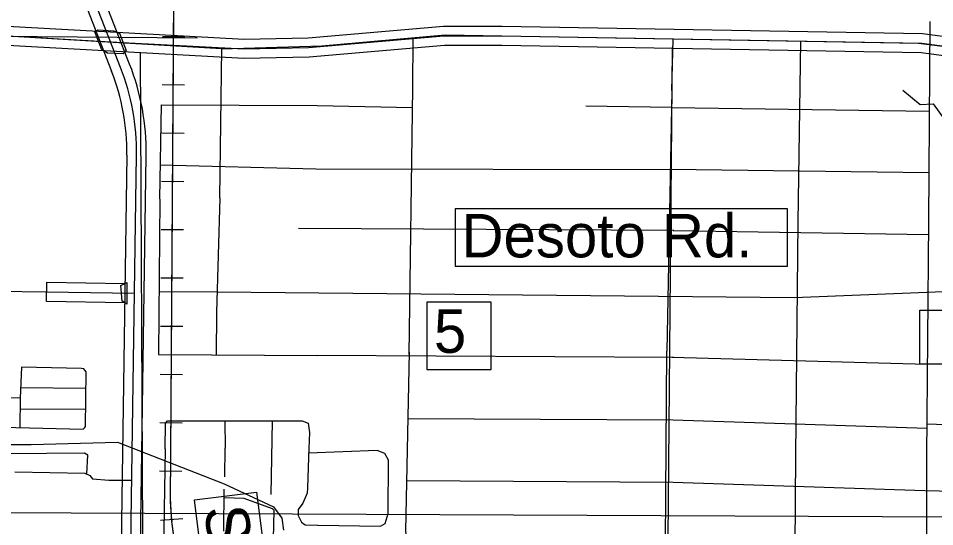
# Model space of a CAD drawing. Extents: x 408847 to 817539, y 923858 to 1151780.
# Drawn here: x 482691 to 492173, y 1105842 to 1111107 of the extents above; entities that cross this region are included whole.
import ezdxf

# ---------------------------------------------------------------- set-up
doc = ezdxf.new("R2010")
doc.units = 0
for name, color, linetype in [('County Route Divided Highway Outline and Fill', 7, 'Continuous'), ('County Routes Highway Center Lines', 7, 'Continuous'), ('Level 3', 7, 'Continuous'), ('Level 43', 7, 'Continuous'), ('Level 6', 7, 'Continuous'), ('Level 8', 7, 'Continuous'), ('Local Roads Paved', 7, 'Continuous'), ('Local Roads Related Text', 7, 'Continuous'), ('Masks for Road Features', 7, 'Continuous'), ('Masks for Text', 7, 'Continuous'), ('Narrow River Creek and Branch and Slough', 7, 'Continuous'), ('Quad Borders', 7, 'Continuous'), ('Railroads', 7, 'Continuous'), ('Railroads Text', 7, 'Continuous'), ('Section Lines', 7, 'Continuous'), ('US Routes Highway Center Lines', 7, 'Continuous')]:
    doc.layers.add(name, color=color, linetype=linetype)

msp = doc.modelspace()

# ---------------------------------------------------------------- linework, layer by layer
at = {"layer": 'County Route Divided Highway Outline and Fill'}
for p, q in [((482521, 1110929.5), (483770.1, 1110857.6)), ((482982.5, 1108173.1), (482985.5, 1108373.1)), ((482985.5, 1108373.1), (483794.7, 1108360.9)), ((483794.7, 1108360.9), (483791.7, 1108160.9)), ((483791.7, 1108160.9), (482982.5, 1108173.1))]:
    msp.add_line(p, q, dxfattribs=at)
msp.add_lwpolyline([(483770.1, 1110857.6), (485024.6, 1110791.2), (485694.9, 1110804.4), (487095.4, 1110924), (487695.4, 1110923.9), (492040.2, 1110850.8), (493387.5, 1110671.5), (493666.3, 1110671.5), (497184.1, 1110664.7), (504437.3, 1110657.9), (507039.1, 1110657.9), (507716.1, 1110731), (508654.6, 1110730.9), (512765.7, 1110664.4), (514564.4, 1109860.8), (516851.6, 1109860.7), (521635.8, 1109840.8)], dxfattribs=at)
msp.add_lwpolyline([(483752.9, 1108341.5), (483815.3, 1108370.4), (483812.6, 1108146.8), (483766.4, 1108177.6)], close=True, dxfattribs=at)
at = {"layer": 'County Routes Highway Center Lines'}
msp.add_line((479615.1, 1108327.2), (482984, 1108273.1), dxfattribs=at)
at = {"layer": 'Level 3'}
msp.add_arc((486064.3, 1106133.8), 1800, 180.95088, 187.57787, dxfattribs=at)
at = {"layer": 'Level 6'}
for p, q in [((483312.6, 1111440.8), (483656.5, 1110560.8)), ((483842.8, 1110633.5), (483498.9, 1111513.6)), ((479504.4, 1110951.5), (484540.7, 1110903.1)), ((483814, 1109690.6), (483759.9, 1105897.8)), ((483959.8, 1105901.4), (484013.9, 1109687.7)), ((484013.9, 1109687.7), (484013.9, 1109687.7)), ((483759.9, 1105897.8), (483870.8, 1096192.2)), ((484070.8, 1096194.5), (483959.8, 1105901.4))]:
    msp.add_line(p, q, dxfattribs=at)
for radius, start, end in [(2500, 359.17542, 21.34173), (2300, 359.17554, 21.34185)]:
    msp.add_arc((481514.2, 1109723.7), radius, start, end, dxfattribs=at)
at = {"layer": 'Level 8'}
msp.add_line((482984, 1108273.1), (483893.5, 1108259.4), dxfattribs=at)
for points in [[(482447.7, 1111032.6), (485026.2, 1110891.2), (485689.7, 1110904.4), (487091.1, 1111024), (487696.3, 1111023.9), (492047.6, 1110950.7), (493394.2, 1110771.5), (493666.4, 1110771.5), (497184.2, 1110764.7), (504437.3, 1110757.9), (507033.7, 1110757.9), (507710.7, 1110831), (508655.4, 1110830.9), (512787.8, 1110764.1), (514585.7, 1109960.8), (516851.8, 1109960.7), (521636.2, 1109940.8)], [(521635.3, 1109740.8), (516851.4, 1109760.7), (514543.1, 1109760.8), (512743.6, 1110564.8), (508653.8, 1110630.9), (507721.5, 1110631), (507044.5, 1110557.9), (504437.2, 1110557.9), (497183.9, 1110564.7), (493666.2, 1110571.5), (493380.9, 1110571.5), (492032.7, 1110750.9), (487694.6, 1110823.9), (487099.7, 1110824), (485700.2, 1110704.5), (485022.9, 1110691.1), (482447.7, 1110830.6)]]:
    msp.add_lwpolyline(points, dxfattribs=at)
at = {"layer": 'Local Roads Paved'}
for p, q in [((492121.7, 1111073.1), (492108.8, 1108999.5)), ((482521, 1110929.5), (483671.2, 1110858.7)), ((487107.4, 1110930.6), (485830.1, 1110818)), ((486773.7, 1110385.7), (486775.2, 1110901.3)), ((492003.8, 1110846.5), (487107.4, 1110930.6)), ((489451.4, 1110360), (489465.2, 1110890.1)), ((483671.2, 1110858.7), (484792.9, 1110795.3)), ((484792.9, 1110795.3), (484773, 1109246.8)), ((485830.1, 1110818), (484792.8, 1110788.6)), ((490783.7, 1110867.5), (490757.1, 1108995.2)), ((493333.6, 1110681.4), (492003.8, 1110846.5)), ((486735.1, 1107625.2), (486773.7, 1110385.7)), ((489451.4, 1110360), (489399.9, 1107659.5)), ((484168, 1110212.4), (484153, 1109238.2)), ((484168, 1110212.4), (485783.6, 1110204.2)), ((485783.6, 1110204.2), (486770.9, 1110183.7)), ((489448, 1110183.7), (488563.1, 1110196.8)), ((489448, 1110184.6), (492115.9, 1110145.6)), ((484159.4, 1109588.1), (485769.6, 1109548.6)), ((485769.6, 1109548.6), (489435.7, 1109539.9)), ((492112, 1109505.8), (489435.8, 1109540.9)), ((484155.1, 1109235.6), (484144.4, 1108033.5)), ((484775.2, 1109246.3), (484740.9, 1108059.3)), ((490757.1, 1108999.5), (490731.4, 1106578.1)), ((492108.8, 1109003.8), (492087.4, 1106573.8)), ((489472.8, 1108908.9), (485589.4, 1108930.3)), ((489465.5, 1108909.3), (492108.8, 1108866.4)), ((484146.6, 1108279.5), (484747.1, 1108273.8)), ((484747.1, 1108273.8), (490718.4, 1108216.8)), ((490718.4, 1108216.8), (492350.6, 1108279.7)), ((490718.4, 1108216.8), (492350.6, 1108279.7)), ((490718.4, 1108216.8), (492350.6, 1108279.7)), ((484740.9, 1108061.2), (484738.7, 1107621.1)), ((485778.2, 1107617.9), (489472.8, 1107596.4)), ((492096, 1107522.6), (489456.9, 1107595.6)), ((483390.8, 1107274.2), (482715.9, 1107278.8)), ((482711.6, 1107173.3), (482706.8, 1106869.8)), ((482709.9, 1107063.6), (483379, 1107059.1)), ((484827.9, 1106938.5), (484831, 1106655.2)), ((485315.9, 1106933.6), (485303, 1106175.8)), ((486722.3, 1106961), (489468.5, 1106948.1)), ((489468.5, 1106948.1), (492089.9, 1106860.9)), ((493061.4, 1106870), (492090.3, 1106905.7)), ((484828.8, 1106654.5), (484824.5, 1106358.3)), ((490731.4, 1106585.4), (490727.1, 1105616.1)), ((492087.4, 1106573.8), (492087.4, 1104430.2)), ((486711.7, 1106321.4), (489468.5, 1106304.1)), ((484818.1, 1105795.9), (484822.4, 1106229.5))]:
    msp.add_line(p, q, dxfattribs=at)
for points in [[(484144.4, 1108039.7), (484142.2, 1107625.4), (485785.7, 1107616.8)], [(481378, 1107863.1), (482505.3, 1107836.6), (482518.4, 1107827.8), (482522.8, 1107805.8), (482527.2, 1106883.4), (482527.2, 1106874.6), (483361.4, 1106852.6), (483379, 1106870.2), (483387.8, 1106879), (483392.1, 1107445.6), (483379, 1107463.2), (483370.2, 1107476.4), (483343.8, 1107480.8), (482724.8, 1107493.9), (482711.6, 1107173.3), (481372.1, 1107213.1)], [(489472.8, 1105668.7), (486735.1, 1105673), (486709.4, 1105707.4), (486700.8, 1105797.5), (486739.4, 1107647.9)], [(489391.3, 1105557.1), (489387, 1105677.3), (489399.9, 1107659.5)], [(484210.9, 1106648.7), (484215.2, 1106914.9), (484234.5, 1106938.5), (484275.3, 1106938.5), (485629.1, 1106938.5), (485691.3, 1106912.8), (485704.2, 1106818.3), (485695.6, 1106650.9)], [(484210.9, 1106650.2), (484198, 1105808.8), (484200.7, 1105621), (484202.3, 1105595.6)], [(485695.6, 1106661), (485682.7, 1106244.5), (485680.6, 1106190.9), (485633.4, 1106085.7), (485586.2, 1106019.1), (485586.2, 1105956.9), (485620.5, 1105890.3), (485659.1, 1105862.4), (485787.9, 1105858.1)], [(485791.1, 1105857.7), (486439, 1105849.1), (486486.2, 1105874.8), (486516.3, 1105977.9), (486520.6, 1106531.7), (486482, 1106600.4), (486404.7, 1106630.4), (485693.9, 1106604.3)], [(483400.9, 1106391.4), (483409.7, 1106584.6), (483374.6, 1106602.2), (482588.7, 1106597.8), (482391.1, 1106531.9), (481938.9, 1106536.3), (481873, 1106501.2), (481820.3, 1106426.5), (481824.7, 1106369.4), (481815.4, 1106174)], [(482654.5, 1106408.9), (483379, 1106395.8), (483431.7, 1106373.8), (483458, 1106338.7), (483629.2, 1106325.5), (483861.9, 1106325.5)], [(489468.5, 1106304.1), (492070.2, 1106216.2), (494014.1, 1106173.2)], [(485333, 1105716.5), (485337.3, 1106010.5), (485322.3, 1106025.6), (485026.2, 1106132.9), (484821.5, 1106139.6)]]:
    msp.add_lwpolyline(points, dxfattribs=at)
at = {"layer": 'Masks for Road Features'}
msp.add_lwpolyline([(483674.7, 1110978), (483736.4, 1110953), (483807.8, 1110772), (483775.9, 1110738.7), (483615.1, 1110747.1), (483555.5, 1110781.7), (483482.8, 1110966.2), (483513.9, 1110987.7)], close=True, dxfattribs=at)
at = {"layer": 'Masks for Text'}
for points in [[(490648.7, 1109133.7), (487212.2, 1109133.7), (487212.2, 1108540.2), (490648.7, 1108540.2)], [(486917.4, 1107471.5), (487585, 1107471.5), (487585, 1108166.2), (486917.4, 1108166.2)], [(492685.2, 1107525), (492017.7, 1107525), (492017.7, 1108086.1), (492685.2, 1108086.1)], [(484513.1, 1106120.9), (485155.2, 1106199.6), (485561.4, 1103039.8), (484906.2, 1102961.2)]]:
    msp.add_lwpolyline(points, close=True, dxfattribs=at)
at = {"layer": 'Narrow River Creek and Branch and Slough'}
for p, q in [((485418, 1105930.8), (485418.5, 1105929.3)), ((485418.5, 1105929.3), (485436.5, 1105807.2))]:
    msp.add_line(p, q, dxfattribs=at)
for points in [[(491843.8, 1110364), (492023.2, 1110212.8), (492157.5, 1110221.9), (493655.3, 1108139.2), (493836.3, 1107780.5)], [(481138.7, 1106001.9), (481521, 1106420), (482004.8, 1106694.1), (482825.5, 1106692.3), (483716.7, 1106719.1), (484821, 1106286.3), (485332.7, 1106046.8), (485418, 1105930.8)]]:
    msp.add_lwpolyline(points, dxfattribs=at)
at = {"layer": 'Quad Borders'}
msp.add_line((493958.9, 1105932.5), (453390.5, 1106115.3), dxfattribs=at)
msp.add_line((493958.9, 1105932.5), (453390.5, 1106115.3), dxfattribs=at)
at = {"layer": 'Railroads'}
for p, q in [((484264.6, 1106103.9), (484317, 1113718.1)), ((484182.7, 1110920.2), (484412.7, 1110918.6)), ((484179.3, 1110420.2), (484409.3, 1110418.6)), ((484175.8, 1109920.2), (484405.8, 1109918.6)), ((484172.4, 1109420.2), (484402.4, 1109418.6)), ((484169, 1108920.2), (484398.9, 1108918.6)), ((484165.5, 1108420.2), (484395.5, 1108418.6)), ((484162.1, 1107920.2), (484392.1, 1107918.7)), ((484158.6, 1107420.2), (484388.6, 1107418.7)), ((484155.2, 1106920.3), (484385.2, 1106918.7)), ((484151.7, 1106420.3), (484381.7, 1106418.7)), ((484163.6, 1105911.4), (484392.9, 1105928.5)), ((485577.9, 1096140.9), (484280, 1105896.4))]:
    msp.add_line(p, q, dxfattribs=at)
msp.add_lwpolyline([(510079.2, 1019797.2), (501500.3, 1060485.3), (501512.6, 1060426.3), (495655.5, 1088705.6), (495655.5, 1088705.6), (495297.5, 1089286.4), (494680.1, 1089502.7), (494680.1, 1089502.7), (486588.8, 1089533.8), (486588.8, 1089533.8), (485948.3, 1089769.1), (485607.8, 1090360.4), (485592.6, 1090534.9), (485592.6, 1090534.9), (485598.8, 1095821.6), (485577.9, 1096140.9), (484280, 1105896.4), (484264.6, 1106103.9), (484317, 1113718.1)], dxfattribs=at)
at = {"layer": 'Section Lines'}
for p, q in [((489454.8, 1110803.8), (489411.7, 1105721.7)), ((483951.4, 1110753.9), (483976, 1105762.3))]:
    msp.add_line(p, q, dxfattribs=at)
at = {"layer": 'US Routes Highway Center Lines'}
for p, q in [((483749.6, 1110597.2), (483405.8, 1111477.2)), ((483859.9, 1105902.8), (483914, 1109689.2)), ((483970.8, 1096193.3), (483859.9, 1105902.8))]:
    msp.add_line(p, q, dxfattribs=at)
msp.add_arc((481514.2, 1109723.7), 2400, 359.17542, 21.34173, dxfattribs=at)

# ---------------------------------------------------------------- texts
at = {"layer": 'Level 43'}
msp.add_text('5', height=450, rotation=0.00059, dxfattribs=at).set_placement((486991.4, 1107642.1))
at = {"layer": 'Local Roads Related Text'}
msp.add_text('Desoto Rd.', height=450, rotation=0.00059, dxfattribs=at).set_placement((487276.9, 1108631))
at = {"layer": 'Railroads Text'}
msp.add_text('SEMINOLE', height=450, rotation=277.53216, dxfattribs=at).set_placement((484611.9, 1106034.7))

doc.saveas('drawing.dxf')
